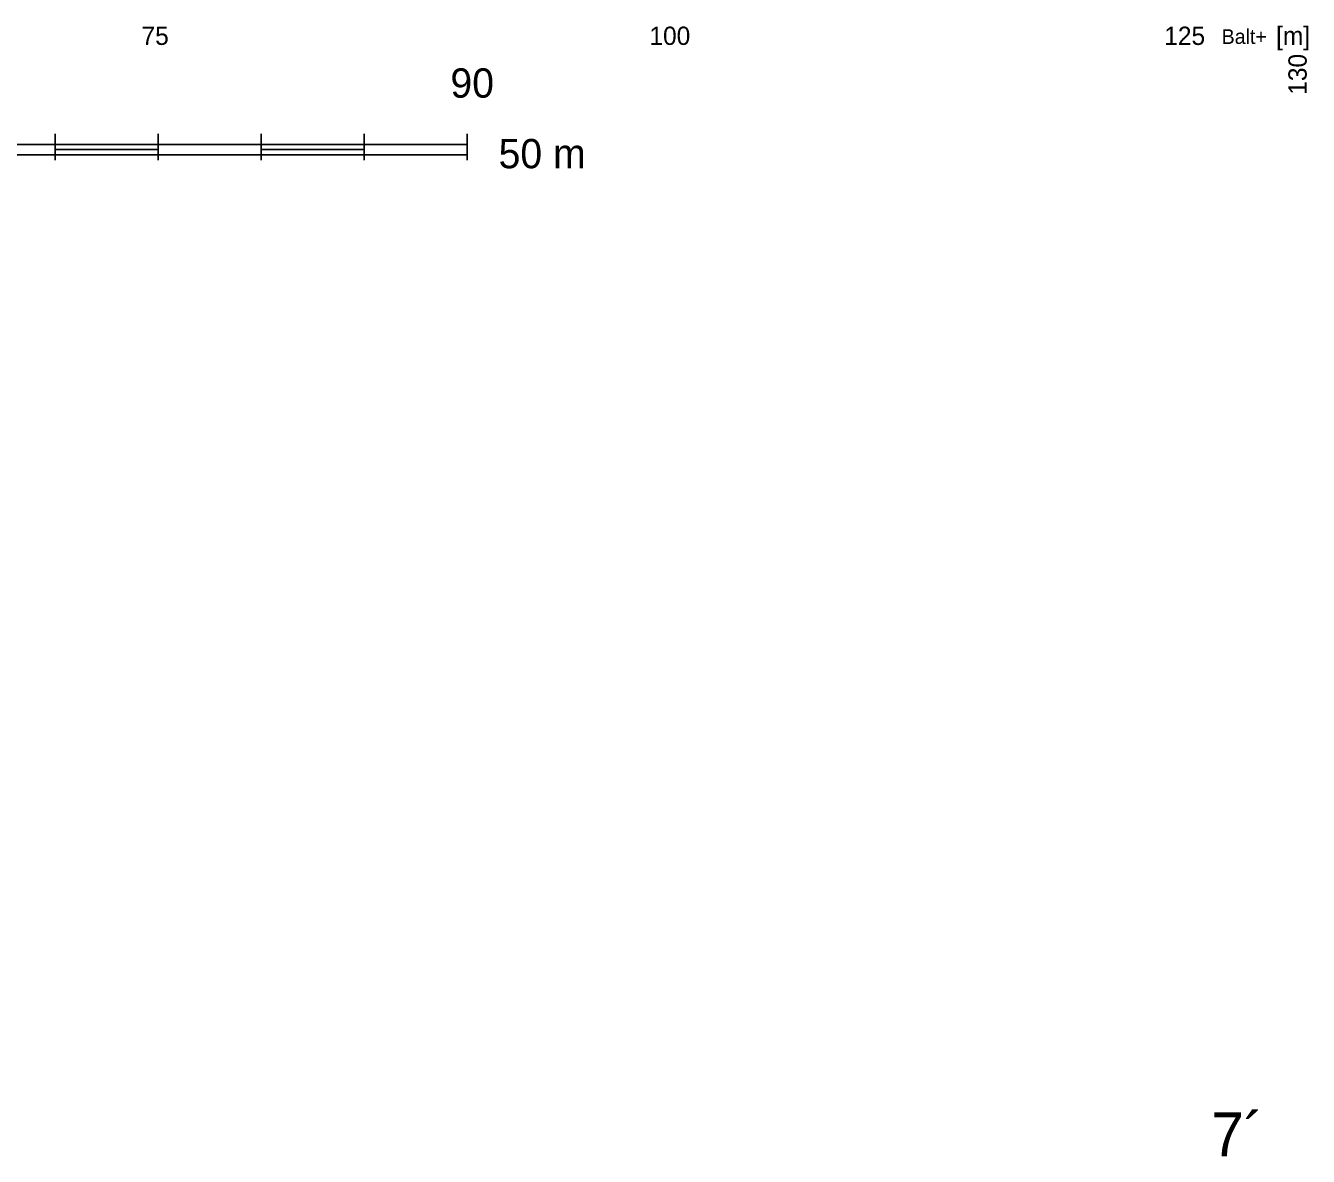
# Model space of a CAD drawing. Extents: x 3042 to 4120, y 576 to 2694.
# Drawn here: x 3283.8 to 3346, y 2328.1 to 2383 of the extents above; entities that cross this region are included whole.
import ezdxf

# ---------------------------------------------------------------- set-up
doc = ezdxf.new("R2010")
doc.units = 0
for name, color, linetype in [('12', 7, 'Continuous'), ('14', 7, 'Continuous'), ('21', 7, 'Continuous'), ('7', 7, 'Continuous'), ('8', 7, 'Continuous'), ('ig vrty popis', 7, 'Continuous')]:
    doc.layers.add(name, color=color, linetype=linetype)

msp = doc.modelspace()

# ---------------------------------------------------------------- linework, layer by layer
at = {"layer": '8'}
for p, q in [((3285.202, 2376.493), (3285.202, 2377.763)), ((3290.202, 2376.493), (3290.202, 2377.763)), ((3295.202, 2376.493), (3295.202, 2377.763)), ((3300.202, 2376.493), (3300.202, 2377.763)), ((3305.202, 2376.493), (3305.202, 2377.763)), ((3255.202, 2377.255), (3305.202, 2377.255)), ((3255.202, 2376.747), (3305.202, 2376.747)), ((3285.202, 2377.001), (3290.202, 2377.001)), ((3295.202, 2377.001), (3300.202, 2377.001))]:
    msp.add_line(p, q, dxfattribs=at)

# ---------------------------------------------------------------- texts
at = {"layer": '12'}
msp.add_text('130', height=0.889, rotation=90, dxfattribs=at).set_placement((3345.965, 2379.668))
at = {"layer": '14'}
msp.add_text('90', height=1.4224, dxfattribs=at).set_placement((3304.387, 2379.526))
at = {"layer": '21'}
msp.add_text('Balt+', height=0.7112, dxfattribs=at).set_placement((3341.835, 2382.137))
at = {"layer": '7'}
for s, p in [('75', (3289.389, 2382.087)), ('100', (3314.051, 2382.087)), ('125', (3339.051, 2382.087)), ('[m]', (3344.479, 2382.087))]:
    msp.add_text(s, height=0.889, dxfattribs=at).set_placement(p)
at = {"layer": '8'}
msp.add_text('50 m', height=1.4224, dxfattribs=at).set_placement((3306.726, 2376.097))
at = {"layer": 'ig vrty popis'}
msp.add_text('7´', height=2.132, dxfattribs=at).set_placement((3341.327, 2328.11))

doc.saveas('drawing.dxf')
